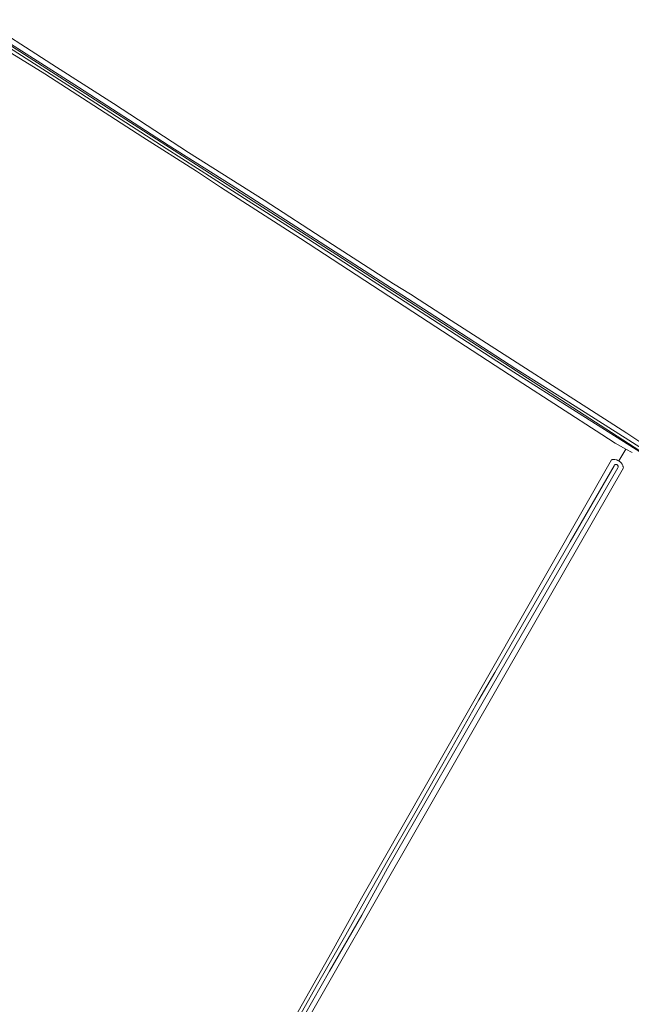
# Model space of a CAD drawing. Header units: metres. Extents: x 250001 to 257773, y 598992 to 609118.
# Tile 408 of 656: x 252202 to 252433, y 603875 to 604246. Entities that reach past the tile are written whole.
import ezdxf
from ezdxf.lldxf.tags import DXFTag

# ---------------------------------------------------------------- set-up
doc = ezdxf.new("R2010")
doc.units = ezdxf.units.M
for name, color, linetype, lineweight in [('B-WE-GR-BOUWLAND-GV', 252, 'Continuous', 13), ('B-WE-KG-GRENS_PERCEEL-G', 150, 'KG-PERCEEL', 18), ('B-WE-OG-WATER-GV', 252, 'Continuous', 18), ('B-WE-OG-WATER_SLOOT-GV', 252, 'Continuous', 18), ('X-XX-AL-REFERENTIE-G', 7, 'Continuous', 18)]:
    doc.layers.add(name, color=color, linetype=linetype, lineweight=lineweight)
doc.styles.get("Standard").update_dxf_attribs({"font": 'NLCS-ISO.ttf'})
tags = doc.linetypes.add('KG-PERCEEL', pattern='A,5.5,-2,["P",Standard,S=1.8,R=0,X=-0.5,Y=-0.9],-2,5.5,-2,[5,NLCS.SHX,S=0.75,R=0,X=0,Y=0],-2', length=19).pattern_tags.tags
tags[6] = DXFTag(74, 10)

# ---------------------------------------------------------------- blocks, each defined once
blk = doc.blocks.new('BS2021-132-Xref-KAD-20210617')
at = {"layer": 'B-WE-KG-GRENS_PERCEEL-G', "flags": 128}
blk.add_lwpolyline([(252636.993, 603953.483), (252321.86, 604157.329), (252180.942, 604247.506)], dxfattribs=at)
blk = doc.blocks.new('BS2021-132-Xref-BGT-GRIJS-20210617-aangepast')
at = {"layer": 'B-WE-GR-BOUWLAND-GV', "flags": 128}
for points in [[(252185.301, 604247.789), (252216.285, 604227.923), (252237.692, 604214.225), (252266.012, 604195.805), (252294.549, 604177.844), (252318.447, 604162.333), (252343.262, 604146.387), (252349.633, 604142.437), (252352.87, 604140.31), (252365.01, 604132.59), (252431.167, 604090.068), (252449.252, 604078.007)], [(252306.197, 603870.248), (252319.958, 603894.78), (252331.144, 603914.979), (252379.689, 604000), (252425.436, 604080.121), (252425.451, 604080.125), (252425.689, 604080.168), (252425.93, 604080.196), (252426.171, 604080.207), (252426.413, 604080.203), (252426.654, 604080.183), (252427.129, 604080.094), (252427.361, 604080.027), (252427.589, 604079.944), (252427.81, 604079.846), (252428.024, 604079.734), (252428.14, 604079.664), (252430.773, 604084.126), (252426.768, 604086.352), (252421.72, 604089.6), (252389.89, 604110.17), (252353.35, 604133.92), (252308.2, 604163.45), (252278, 604182.79), (252269.006, 604188.751), (252248.743, 604201.545), (252211.898, 604225.468), (252186.252, 604241.087)], [(252433.173, 604082.791), (252430.773, 604084.126), (252428.14, 604079.664), (252428.231, 604079.609), (252428.428, 604079.469), (252428.616, 604079.317), (252428.794, 604079.153), (252428.96, 604078.978), (252429.115, 604078.792), (252429.257, 604078.596), (252429.385, 604078.391), (252429.5, 604078.178), (252429.6, 604077.958), (252429.686, 604077.732), (252429.756, 604077.5), (252429.811, 604077.265), (252429.85, 604077.026), (252429.853, 604076.997), (252385.738, 604000), (252271.953, 603801.405)]]:
    blk.add_lwpolyline(points, dxfattribs=at)
at = {"layer": 'B-WE-OG-WATER-GV', "flags": 128}
for points in [[(252196.763, 604236.391), (252223.666, 604219.179), (252257.515, 604197.363), (252281.211, 604182.327), (252311.28, 604163.008), (252331.339, 604150.107), (252357.941, 604132.891), (252388.536, 604113.048), (252410.855, 604098.979), (252452.708, 604072.491)], [(252453.526, 604073.749), (252411.656, 604100.247), (252389.344, 604114.312), (252358.756, 604134.15), (252332.152, 604151.367), (252312.091, 604164.27), (252282.018, 604183.591), (252258.323, 604198.627), (252224.477, 604220.441), (252197.576, 604237.652)], [(252303.415, 603859.839), (252319.164, 603887.531), (252331.263, 603908.637), (252340.995, 603926.277), (252358.402, 603956.691), (252370.289, 603977.201), (252383.322, 604000), (252411.209, 604048.349), (252427.713, 604077.038), (252427.882, 604077.277), (252427.884, 604077.282), (252427.901, 604077.399), (252427.902, 604077.517), (252427.887, 604077.634), (252427.857, 604077.748), (252427.811, 604077.857), (252427.751, 604077.959), (252427.678, 604078.051), (252427.593, 604078.133), (252427.498, 604078.203), (252427.395, 604078.259), (252427.284, 604078.301), (252427.169, 604078.327), (252427.052, 604078.338), (252426.934, 604078.333), (252426.818, 604078.311), (252426.706, 604078.275), (252426.6, 604078.223), (252426.501, 604078.158), (252426.326, 604077.836), (252409.823, 604049.148), (252381.466, 604000), (252375.442, 603989.685), (252361.873, 603965.636), (252350.702, 603946.103), (252341.085, 603929.284), (252333.038, 603915.093), (252325.211, 603901.134), (252314.639, 603882.565), (252306.156, 603867.636)]]:
    blk.add_lwpolyline(points, dxfattribs=at)
at = {"layer": 'B-WE-OG-WATER_SLOOT-GV', "flags": 128}
for points in [[(252186.252, 604241.087), (252211.898, 604225.468), (252248.743, 604201.545), (252269.006, 604188.751), (252278, 604182.79), (252308.2, 604163.45), (252353.35, 604133.92), (252389.89, 604110.17), (252421.72, 604089.6), (252426.768, 604086.352), (252430.773, 604084.126), (252433.173, 604082.791)], [(252449.252, 604078.007), (252431.167, 604090.068), (252365.01, 604132.59), (252352.87, 604140.31), (252349.633, 604142.437), (252343.262, 604146.387), (252318.447, 604162.333), (252294.549, 604177.844), (252266.012, 604195.805), (252237.692, 604214.225), (252216.285, 604227.923), (252185.301, 604247.789)], [(252197.576, 604237.652), (252224.477, 604220.441), (252258.323, 604198.627), (252282.018, 604183.591), (252312.091, 604164.27), (252332.152, 604151.367), (252358.756, 604134.15), (252389.344, 604114.312), (252411.656, 604100.247), (252453.526, 604073.749)], [(252452.708, 604072.491), (252410.855, 604098.979), (252388.536, 604113.048), (252357.941, 604132.891), (252331.339, 604150.107), (252311.28, 604163.008), (252281.211, 604182.327), (252257.515, 604197.363), (252223.666, 604219.179), (252196.763, 604236.391)], [(252271.953, 603801.405), (252385.738, 604000), (252429.853, 604076.997), (252429.85, 604077.026), (252429.811, 604077.265), (252429.756, 604077.5), (252429.686, 604077.732), (252429.6, 604077.958), (252429.5, 604078.178), (252429.385, 604078.391), (252429.257, 604078.596), (252429.115, 604078.792), (252428.96, 604078.978), (252428.794, 604079.153), (252428.616, 604079.317), (252428.428, 604079.469), (252428.231, 604079.609), (252428.14, 604079.664), (252428.024, 604079.734), (252427.81, 604079.846), (252427.589, 604079.944), (252427.361, 604080.027), (252427.129, 604080.094), (252426.654, 604080.183), (252426.413, 604080.203), (252426.171, 604080.207), (252425.93, 604080.196), (252425.689, 604080.168), (252425.451, 604080.125), (252425.436, 604080.121), (252379.689, 604000), (252331.144, 603914.979), (252319.958, 603894.78), (252306.197, 603870.248)], [(252306.156, 603867.636), (252314.639, 603882.565), (252325.211, 603901.134), (252333.038, 603915.093), (252341.085, 603929.284), (252350.702, 603946.103), (252361.873, 603965.636), (252375.442, 603989.685), (252381.466, 604000), (252409.823, 604049.148), (252426.326, 604077.836), (252426.501, 604078.158), (252426.6, 604078.223), (252426.706, 604078.275), (252426.818, 604078.311), (252426.934, 604078.333), (252427.052, 604078.338), (252427.169, 604078.327), (252427.284, 604078.301), (252427.395, 604078.259), (252427.498, 604078.203), (252427.593, 604078.133), (252427.678, 604078.051), (252427.751, 604077.959), (252427.811, 604077.857), (252427.857, 604077.748), (252427.887, 604077.634), (252427.902, 604077.517), (252427.901, 604077.399), (252427.884, 604077.282), (252427.882, 604077.277), (252427.713, 604077.038), (252411.209, 604048.349), (252383.322, 604000), (252370.289, 603977.201), (252358.402, 603956.691), (252340.995, 603926.277), (252331.263, 603908.637), (252319.164, 603887.531), (252303.415, 603859.839)]]:
    blk.add_lwpolyline(points, dxfattribs=at)

msp = doc.modelspace()

# ---------------------------------------------------------------- block references
at = {"layer": 'X-XX-AL-REFERENTIE-G'}
for name in ['BS2021-132-Xref-BGT-GRIJS-20210617-aangepast', 'BS2021-132-Xref-KAD-20210617']:
    msp.add_blockref(name, (0, 0), dxfattribs=at)

doc.saveas('drawing.dxf')
